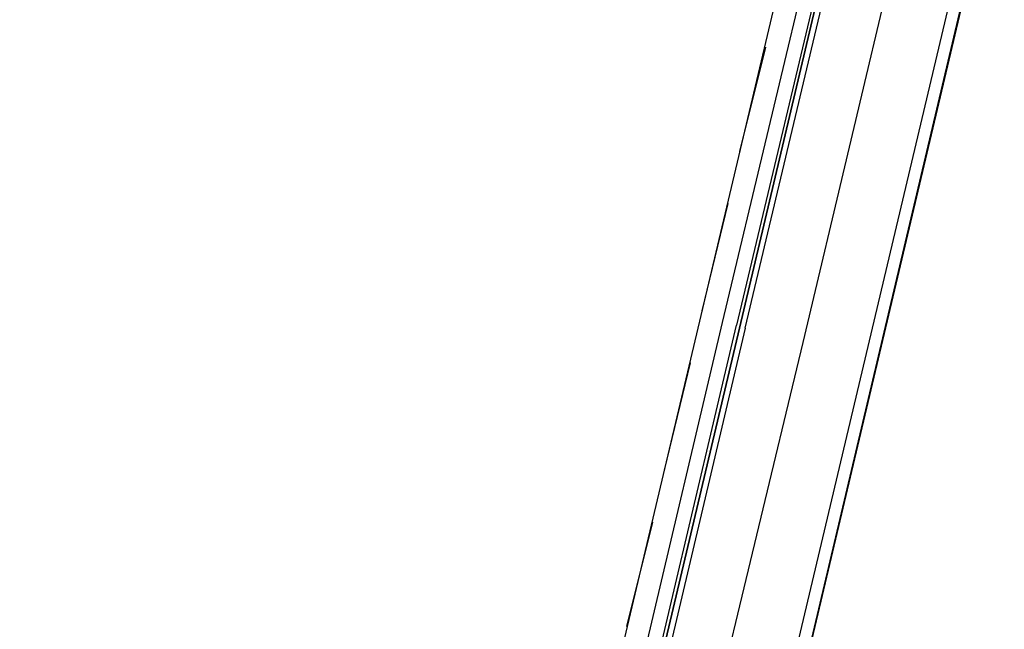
# Model space of a CAD drawing. Header units: feet. Extents: x -79 to 198, y -22 to 181.
# Tile 264 of 287: x 128.1 to 132.63, y 91.23 to 94.04. Entities that reach past the tile are written whole.
import ezdxf

# ---------------------------------------------------------------- set-up
doc = ezdxf.new("R2010")
doc.units = ezdxf.units.FT
doc.layers.add('A-LINEA', color=7, linetype='CONTINUOUS')

msp = doc.modelspace()

# ---------------------------------------------------------------- linework, layer by layer
at = {"layer": 'A-LINEA'}
for p, q in [((130.8133, 90.8844), (132.56, 98.2711)), ((131.5733, 90.7111), (133.32, 98.0844)), ((131.5333, 93.9111), (131.4133, 93.4311)), ((131.36, 93.1911), (131.24, 92.6978)), ((131.3333, 92.6444), (130.9467, 91.0044)), ((131.1867, 92.4578), (131.0667, 91.9644)), ((131.0133, 91.7244), (130.8933, 91.2444))]:
    msp.add_line(p, q, dxfattribs=at)
for points in [[(135.8933, 108.7111), (131.36, 89.5511), (124.5867, 91.1511), (124.44, 90.4978), (121.84, 91.1111), (121.3333, 88.9644), (118.2, 75.6978), (129.9467, 72.9244)], [(124.5867, 91.1511), (131.36, 89.5511), (135.2667, 106.0978)], [(131.44, 92.6178), (131.88, 94.4711), (131.88, 94.4844), (131.8667, 94.4844), (131.8533, 94.4844), (131.4133, 92.6178), (131.8533, 94.4844), (131.84, 94.4844), (131.4, 92.6311)], [(131.7867, 94.4311), (131.7867, 94.4311), (131.76, 94.4311), (131.3333, 92.6444)], [(131.28, 90.7778), (131.7067, 92.5511), (132.1333, 94.3511)], [(131.44, 92.6178), (131.04, 90.9244), (131.0267, 90.9244), (131.0133, 90.9244), (131.4133, 92.6178), (131.0133, 90.9244), (131, 90.9244), (131, 90.9378), (131.4, 92.6311)]]:
    msp.add_lwpolyline(points, dxfattribs=at)

doc.saveas('drawing.dxf')
